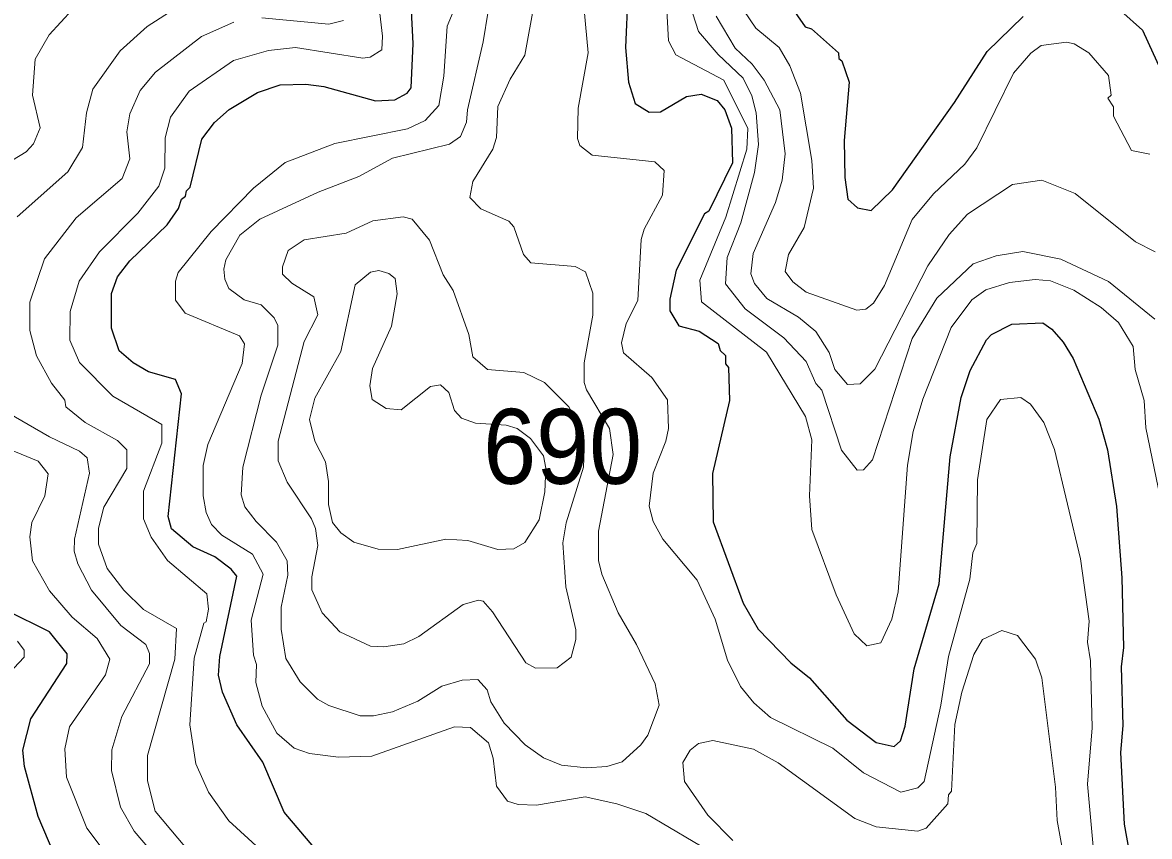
# Model space of a CAD drawing. Extents: x 673.3 to 698.5, y 6984.3 to 7012.3.
# Drawn here: x 674.672 to 675.874, y 7003.266 to 7004.135 of the extents above; entities that cross this region are included whole.
import ezdxf

# ---------------------------------------------------------------- set-up
doc = ezdxf.new("R2010")
doc.units = 0
doc.header["$LTSCALE"] = 0.032
doc.layers.add('1', color=7, linetype='Continuous', lineweight=25)
doc.layers.add('2', color=7, linetype='Continuous', lineweight=13)
doc.layers.add('21', color=7, linetype='Continuous')

msp = doc.modelspace()

# ---------------------------------------------------------------- linework, layer by layer
at = {"layer": '1'}
for points in [[(675.3177, 7004.1657), (675.3153, 7004.1084), (675.3186, 7004.0713), (675.3257, 7004.0488), (675.3405, 7004.0393), (675.3527, 7004.0399), (675.3802, 7004.0561), (675.3959, 7004.0586), (675.4131, 7004.0519), (675.4211, 7004.042), (675.4283, 7004.0224)], [(674.9828, 7003.2552), (674.9514, 7003.2925), (674.9287, 7003.3459), (674.9007, 7003.3856), (674.8856, 7003.4204), (674.8813, 7003.4387), (674.8829, 7003.4586), (674.9007, 7003.5441), (674.8949, 7003.5516), (674.8774, 7003.565), (674.8539, 7003.5757), (674.8312, 7003.5946), (674.8276, 7003.6079), (674.842, 7003.739), (674.8353, 7003.7542), (674.8067, 7003.7622), (674.7902, 7003.7718), (674.7754, 7003.7846), (674.7672, 7003.809), (674.7672, 7003.8459), (674.7736, 7003.8638), (674.7866, 7003.8806), (674.8265, 7003.9193), (674.8385, 7003.9368), (674.8419, 7003.9466), (674.8461, 7003.9497), (674.8471, 7003.9553), (674.8511, 7003.9595), (674.8634, 7004.0107), (674.8769, 7004.0284), (674.8926, 7004.0424), (674.923, 7004.0605), (674.9472, 7004.0685), (674.9744, 7004.0693), (674.9936, 7004.0669), (675.0487, 7004.0515), (675.0695, 7004.0525), (675.0824, 7004.0598), (675.0869, 7004.0653), (675.089, 7004.1126), (675.0866, 7004.1548)], [(675.4906, 7004.1541), (675.5068, 7004.1305), (675.5137, 7004.1284), (675.5424, 7004.1027), (675.5426, 7004.0966), (675.5459, 7004.0941), (675.5538, 7004.0713), (675.5484, 7004.0093), (675.5491, 7003.9697), (675.5524, 7003.9466), (675.5627, 7003.9374), (675.5773, 7003.9345), (675.5999, 7003.9565), (675.666, 7004.0497), (675.701, 7004.1042), (675.7394, 7004.1416)], [(675.8436, 7004.1477), (675.8666, 7004.1271), (675.903, 7004.0476)], [(675.4283, 7004.0224), (675.4293, 7003.9854), (675.4041, 7003.9337), (675.3997, 7003.9311), (675.3693, 7003.8709), (675.3626, 7003.84), (675.3626, 7003.8275), (675.3722, 7003.8115), (675.394, 7003.8056), (675.4142, 7003.7927), (675.4164, 7003.7852), (675.422, 7003.7799), (675.4221, 7003.7708), (675.4252, 7003.7669), (675.4261, 7003.7319), (675.4081, 7003.6537), (675.4088, 7003.6021), (675.4409, 7003.5153), (675.4566, 7003.4876), (675.4915, 7003.4518), (675.5116, 7003.4356), (675.5512, 7003.3905), (675.5825, 7003.3666), (675.6018, 7003.3626), (675.6085, 7003.3686), (675.6135, 7003.3841), (675.6231, 7003.4455), (675.6499, 7003.536), (675.6614, 7003.6716), (675.6731, 7003.735), (675.6829, 7003.7638), (675.7003, 7003.7965), (675.7057, 7003.8023), (675.7271, 7003.8132), (675.7603, 7003.8145), (675.7699, 7003.8077), (675.7821, 7003.7939), (675.7927, 7003.7767), (675.82, 7003.7117), (675.8291, 7003.6791), (675.8389, 7003.6185), (675.8447, 7003.5423), (675.8464, 7003.4681), (675.8439, 7003.4475), (675.8455, 7003.385), (675.843, 7003.356), (675.8471, 7003.2797), (675.8585, 7003.2162)], [(674.689, 7003.2878), (674.6745, 7003.341), (674.6728, 7003.3586), (674.6811, 7003.3921), (674.7197, 7003.451), (674.72, 7003.4615), (674.701, 7003.4849), (674.6551, 7003.5075)], [(674.7111, 7003.2357), (674.689, 7003.2878)]]:
    msp.add_lwpolyline(points, dxfattribs=at)
at = {"layer": '2'}
for points in [[(675.1251, 7004.1311), (675.1569, 7004.2074)], [(675.0507, 7004.166), (675.0563, 7004.1204), (675.0553, 7004.106), (675.0431, 7004.0982), (675.0353, 7004.0971), (674.9633, 7004.1084), (674.9347, 7004.1051), (674.8973, 7004.0945), (674.8499, 7004.0617), (674.83, 7004.0341), (674.8246, 7004.012), (674.8242, 7003.9798), (674.8177, 7003.9603), (674.7954, 7003.9315), (674.7544, 7003.8905), (674.7329, 7003.859), (674.7233, 7003.8267), (674.7229, 7003.7962), (674.7331, 7003.7723), (674.7686, 7003.7363), (674.821, 7003.7062), (674.8208, 7003.6863), (674.8015, 7003.6348), (674.8015, 7003.6053), (674.8094, 7003.5859), (674.8271, 7003.5608), (674.869, 7003.5255), (674.8705, 7003.5092), (674.8682, 7003.4956), (674.8657, 7003.4941), (674.8552, 7003.4569), (674.8507, 7003.3857), (674.8571, 7003.3439), (674.8706, 7003.3138), (674.8922, 7003.2832), (674.9377, 7003.2417)], [(675.2695, 7004.1683), (675.2754, 7004.1026), (675.2647, 7004.0437), (675.264, 7004.0112), (675.2665, 7004.004), (675.2798, 7003.9937), (675.3464, 7003.9863), (675.3567, 7003.9772), (675.3546, 7003.9509), (675.3352, 7003.9146), (675.332, 7003.9034), (675.3283, 7003.8384), (675.3159, 7003.8138), (675.3112, 7003.7934), (675.3131, 7003.7827), (675.3432, 7003.7564), (675.3602, 7003.7325), (675.361, 7003.7018), (675.3584, 7003.6885), (675.3447, 7003.6542), (675.3406, 7003.6191), (675.3448, 7003.6026), (675.355, 7003.5837), (675.3918, 7003.54), (675.4109, 7003.4983), (675.4239, 7003.4547), (675.4379, 7003.4266), (675.4522, 7003.4089), (675.4699, 7003.3934), (675.5363, 7003.3607), (675.5692, 7003.3343), (675.609, 7003.3138), (675.6271, 7003.3185), (675.6336, 7003.3251), (675.6516, 7003.4065), (675.6597, 7003.4586), (675.6824, 7003.541), (675.6858, 7003.569), (675.6899, 7003.5792), (675.6908, 7003.647), (675.7007, 7003.7113), (675.7153, 7003.7329), (675.737, 7003.7351), (675.7471, 7003.7277), (675.7615, 7003.7081), (675.7726, 7003.6795), (675.8006, 7003.5628), (675.8096, 7003.4961), (675.808, 7003.4737), (675.8112, 7003.454), (675.813, 7003.3825), (675.8081, 7003.3223), (675.8145, 7003.2517)], [(675.5074, 7003.7146), (675.4656, 7003.7832), (675.3964, 7003.8369), (675.3944, 7003.86), (675.4224, 7003.9275), (675.4447, 7003.9998), (675.4457, 7004.0221), (675.4201, 7004.0735), (675.3689, 7004.1006), (675.3613, 7004.1155), (675.3584, 7004.1687)], [(674.6193, 7003.9627), (674.6763, 7003.9971), (674.684, 7004.0055), (674.6913, 7004.0227), (674.6829, 7004.0574), (674.6859, 7004.096), (674.7006, 7004.1218), (674.7379, 7004.163)], [(675.2184, 7004.1568), (675.2078, 7004.1004), (675.1922, 7004.0748), (675.1792, 7004.0453), (675.1776, 7004.0123), (675.1738, 7003.9999), (675.1526, 7003.9654), (675.1492, 7003.9484), (675.1612, 7003.9362), (675.1909, 7003.9232), (675.1963, 7003.917), (675.2067, 7003.8875), (675.2145, 7003.8788), (675.2618, 7003.8748), (675.2727, 7003.8691), (675.2803, 7003.8462), (675.2803, 7003.8229), (675.2712, 7003.772), (675.2712, 7003.7511), (675.2737, 7003.7431), (675.2982, 7003.7018), (675.3022, 7003.6742), (675.2866, 7003.5921), (675.2865, 7003.5611), (675.2899, 7003.5464), (675.3074, 7003.5052), (675.3269, 7003.4714), (675.347, 7003.4292), (675.3511, 7003.4067), (675.3392, 7003.3747), (675.3318, 7003.3643), (675.3117, 7003.3461), (675.2955, 7003.3411), (675.2738, 7003.3396), (675.2471, 7003.3426), (675.2277, 7003.3505), (675.2084, 7003.3644), (675.186, 7003.3875), (675.1717, 7003.4103), (675.1677, 7003.4229), (675.1577, 7003.4341), (675.1412, 7003.4332), (675.1193, 7003.4269), (675.0937, 7003.4108), (675.0669, 7003.3996), (675.0467, 7003.3953), (675.0325, 7003.3951), (674.9991, 7003.4062), (674.9869, 7003.4131), (674.9685, 7003.4314), (674.953, 7003.4563), (674.9481, 7003.4877), (674.9481, 7003.511), (674.9553, 7003.5452), (674.9544, 7003.5607), (674.9433, 7003.5805), (674.9214, 7003.6025), (674.9093, 7003.6184), (674.9056, 7003.631), (674.9073, 7003.6605), (674.9269, 7003.7374), (674.9447, 7003.7908), (674.9447, 7003.8117), (674.9407, 7003.8201), (674.9269, 7003.8338), (674.9088, 7003.839), (674.8925, 7003.8514), (674.888, 7003.8613), (674.887, 7003.872), (674.8893, 7003.8817), (674.904, 7003.908), (674.9253, 7003.9252), (674.9876, 7003.9541), (675.0308, 7003.9707), (675.0668, 7003.9902), (675.1276, 7004.0052), (675.1395, 7004.0133), (675.1459, 7004.0286), (675.1468, 7004.042), (675.1637, 7004.1145), (675.1687, 7004.1473)], [(674.833, 7004.1486), (674.8054, 7004.1309), (674.7766, 7004.1049), (674.7474, 7004.0639), (674.7404, 7004.0387), (674.7364, 7004.0016), (674.7205, 7003.9757), (674.6666, 7003.9278)], [(675.387, 7004.1444), (675.3932, 7004.1254), (675.4142, 7004.1008), (675.4409, 7004.0757), (675.45, 7004.0569), (675.4545, 7004.0388), (675.457, 7004.0051), (675.4529, 7003.975), (675.4383, 7003.9214), (675.4238, 7003.8844), (675.422, 7003.8562), (675.4428, 7003.8295), (675.4842, 7003.7986), (675.5079, 7003.7735)], [(675.8801, 7003.8904), (675.8591, 7003.9012), (675.7949, 7003.9528), (675.7594, 7003.9667), (675.7281, 7003.9624), (675.6798, 7003.9305), (675.6604, 7003.9087), (675.6377, 7003.8753), (675.581, 7003.7651), (675.5656, 7003.7496), (675.5521, 7003.7488), (675.5385, 7003.7649), (675.5325, 7003.7829), (675.5182, 7003.8053), (675.4996, 7003.8207), (675.466, 7003.8406), (675.4528, 7003.8567), (675.449, 7003.8668), (675.4515, 7003.8887), (675.4752, 7003.9429), (675.4822, 7003.9667), (675.4856, 7003.9948), (675.4797, 7004.042), (675.4631, 7004.0737), (675.4503, 7004.0908), (675.4324, 7004.1079), (675.4118, 7004.142)], [(675.4416, 7004.1479), (675.4542, 7004.1292), (675.4793, 7004.1085), (675.4904, 7004.0889), (675.5018, 7004.0596), (675.514, 7003.9879), (675.5156, 7003.9584), (675.5059, 7003.9165), (675.489, 7003.8875), (675.4856, 7003.8694), (675.4936, 7003.8585), (675.5078, 7003.8475), (675.5618, 7003.8283), (675.5717, 7003.8292)], [(674.8547, 7003.2449), (674.8137, 7003.2933), (674.8056, 7003.326), (674.8056, 7003.353), (674.8349, 7003.4557), (674.8364, 7003.4884), (674.8014, 7003.5088), (674.7802, 7003.5293), (674.7627, 7003.5525), (674.7535, 7003.5785), (674.7534, 7003.5954), (674.759, 7003.6179), (674.7834, 7003.659), (674.7835, 7003.6789), (674.7735, 7003.6891), (674.7393, 7003.7081), (674.7185, 7003.725), (674.7173, 7003.7321), (674.7031, 7003.7502), (674.6874, 7003.7794), (674.6801, 7003.8065), (674.6801, 7003.8367), (674.6959, 7003.8828), (674.7295, 7003.9266), (674.7787, 7003.9685), (674.7867, 7003.9898), (674.7836, 7004.0183), (674.7869, 7004.0375), (674.7978, 7004.0625), (674.8142, 7004.0821), (674.8631, 7004.1202), (674.8978, 7004.1354)], [(675.4127, 7003.2462), (675.3371, 7003.291), (675.306, 7003.3014), (675.2724, 7003.3086), (675.2204, 7003.2998), (675.2008, 7003.3006), (675.1894, 7003.3042), (675.1776, 7003.3202), (675.1743, 7003.3501), (675.1691, 7003.3664), (675.15, 7003.3828), (675.1329, 7003.3836), (675.0448, 7003.352), (675.0092, 7003.3511), (674.9785, 7003.3549), (674.9621, 7003.3606), (674.9436, 7003.3767), (674.9279, 7003.4055), (674.9212, 7003.4306), (674.9219, 7003.4501), (674.9188, 7003.4599), (674.9163, 7003.4972), (674.9288, 7003.5463), (674.9177, 7003.5679), (674.8849, 7003.588), (674.874, 7003.5993), (674.8683, 7003.6121), (674.865, 7003.6301), (674.865, 7003.6622), (674.8698, 7003.6847), (674.9064, 7003.7713), (674.9089, 7003.7922), (674.9037, 7003.8008), (674.8458, 7003.8249), (674.8355, 7003.8387), (674.8356, 7003.8589), (674.8384, 7003.8684), (674.8736, 7003.912), (674.9185, 7003.9584), (674.9524, 7003.9856), (675.0053, 7004.0059), (675.0827, 7004.0217), (675.1016, 7004.0306), (675.1163, 7004.0464), (675.1215, 7004.0778), (675.1251, 7004.1311)], [(674.9275, 7004.1402), (674.9991, 7004.1335), (675.0146, 7004.1371)], [(675.5717, 7003.8292), (675.5796, 7003.8355), (675.5913, 7003.8544), (675.6209, 7003.925), (675.6438, 7003.9523), (675.6773, 7003.9841), (675.69, 7004.0015), (675.7292, 7004.0809), (675.7475, 7004.1025), (675.7585, 7004.1104), (675.7854, 7004.1141), (675.7936, 7004.1124), (675.8094, 7004.1029), (675.8302, 7004.0785), (675.8333, 7004.0576), (675.8296, 7004.0544), (675.8355, 7004.0452), (675.8358, 7004.035), (675.8548, 7003.9985), (675.8745, 7003.9945)], [(675.5079, 7003.7735), (675.5184, 7003.7497), (675.5245, 7003.7428), (675.5456, 7003.6787), (675.5623, 7003.6574), (675.569, 7003.6576), (675.5785, 7003.6683), (675.6208, 7003.798), (675.6474, 7003.841), (675.6859, 7003.8777), (675.7107, 7003.8862), (675.739, 7003.8909), (675.7794, 7003.8826), (675.8302, 7003.8586), (675.8797, 7003.8185)], [(675.8878, 7003.6163), (675.87, 7003.7026), (675.8682, 7003.7319), (675.8586, 7003.7649), (675.8567, 7003.7895), (675.8409, 7003.8149), (675.8224, 7003.8311), (675.7934, 7003.8494), (675.7683, 7003.8593), (675.752, 7003.8609), (675.7246, 7003.8576), (675.6995, 7003.8497), (675.6847, 7003.8392), (675.6626, 7003.8095), (675.6325, 7003.7332), (675.6221, 7003.6985), (675.6159, 7003.6628), (675.6061, 7003.5274), (675.5992, 7003.4983), (675.5877, 7003.4731), (675.5725, 7003.47), (675.5591, 7003.4828), (675.5398, 7003.5244), (675.5141, 7003.5942), (675.5116, 7003.6301), (675.514, 7003.6898), (675.5074, 7003.7146)], [(674.649, 7003.7233), (674.7011, 7003.6928), (674.733, 7003.6776), (674.7411, 7003.6706), (674.7436, 7003.654), (674.7277, 7003.5836), (674.7274, 7003.5709), (674.7313, 7003.5575), (674.7458, 7003.5293), (674.7773, 7003.4917), (674.8039, 7003.4714), (674.8079, 7003.4618), (674.8079, 7003.4507), (674.7784, 7003.3944), (674.7676, 7003.3588), (674.7673, 7003.337), (674.7769, 7003.2976), (674.7914, 7003.2721), (674.8323, 7003.2241)], [(674.7519, 7003.4779), (674.7253, 7003.5005), (674.7012, 7003.5285), (674.6829, 7003.5606), (674.6801, 7003.5862), (674.6824, 7003.6017), (674.6963, 7003.6299), (674.6995, 7003.6534), (674.6891, 7003.6669), (674.6343, 7003.6895)], [(675.3781, 7003.3252), (675.3763, 7003.3453), (675.3842, 7003.3587), (675.3932, 7003.3656), (675.4084, 7003.3689), (675.4519, 7003.3598), (675.478, 7003.3452), (675.5599, 7003.2858), (675.5827, 7003.2767), (675.6269, 7003.2721), (675.6359, 7003.2754), (675.6589, 7003.3012), (675.6598, 7003.311), (675.663, 7003.3148), (675.6665, 7003.3859), (675.6738, 7003.4204), (675.6869, 7003.4608), (675.696, 7003.4768), (675.7165, 7003.4861), (675.7333, 7003.4811), (675.7524, 7003.4557), (675.7591, 7003.4358), (675.7738, 7003.3189), (675.7755, 7003.2836), (675.7851, 7003.2309)], [(674.667, 7003.4748), (674.6741, 7003.4654), (674.6742, 7003.4578), (674.6632, 7003.446)], [(674.7928, 7003.2063), (674.741, 7003.2753), (674.7192, 7003.3296), (674.7176, 7003.3599), (674.7224, 7003.3833), (674.7607, 7003.439), (674.7655, 7003.4555), (674.7519, 7003.4779)], [(675.4296, 7003.2621), (675.4032, 7003.2891), (675.3781, 7003.3252)]]:
    msp.add_lwpolyline(points, dxfattribs=at)
for points in [[(675.1524, 7003.7783), (675.1483, 7003.8022), (675.1315, 7003.849), (675.1207, 7003.8658), (675.1062, 7003.903), (675.0878, 7003.9253), (675.0783, 7003.9276), (675.046, 7003.9236), (675.0175, 7003.9104), (674.9725, 7003.9032), (674.9555, 7003.8919), (674.9497, 7003.8742), (674.9497, 7003.8667), (674.9594, 7003.8569), (674.9828, 7003.8422), (674.9871, 7003.823), (674.9725, 7003.7946), (674.9448, 7003.6885), (674.9451, 7003.6673), (674.9544, 7003.6445), (674.9805, 7003.6055), (674.9847, 7003.5951), (674.9871, 7003.5769), (674.9807, 7003.5436), (674.9807, 7003.5297), (674.9919, 7003.5053), (675.0108, 7003.485), (675.0435, 7003.4697), (675.0577, 7003.4687), (675.079, 7003.4722), (675.0948, 7003.4799), (675.1421, 7003.5141), (675.1586, 7003.5188), (675.1637, 7003.5174), (675.1733, 7003.5063), (675.2089, 7003.4518), (675.2194, 7003.4462), (675.2424, 7003.4464), (675.2575, 7003.4578), (675.2623, 7003.4765), (675.2622, 7003.4869), (675.2516, 7003.5329), (675.2486, 7003.5798), (675.2522, 7003.6011), (675.2706, 7003.6605), (675.2713, 7003.6801), (675.2683, 7003.6988), (675.255, 7003.7249), (675.2288, 7003.7511), (675.207, 7003.7615), (675.1682, 7003.7647)], [(675.1405, 7003.7127), (675.1328, 7003.7209), (675.1269, 7003.7404), (675.1181, 7003.7483), (675.1075, 7003.7467), (675.0762, 7003.7217), (675.0601, 7003.7231), (675.0453, 7003.7328), (675.0425, 7003.7472), (675.0456, 7003.7657), (675.0658, 7003.811), (675.0718, 7003.8457), (675.0698, 7003.8618), (675.0628, 7003.8674), (675.0524, 7003.8706), (675.0434, 7003.8688), (675.0272, 7003.8552), (675.0117, 7003.7839), (674.984, 7003.7341), (674.9782, 7003.7113), (674.9842, 7003.6885), (674.9954, 7003.6664), (674.9985, 7003.6453), (674.9986, 7003.6208), (675.0028, 7003.6016), (675.0116, 7003.5905), (675.0255, 7003.5804), (675.0516, 7003.5732), (675.0721, 7003.5726), (675.1237, 7003.5839), (675.1473, 7003.5822), (675.1791, 7003.5726), (675.1961, 7003.5734), (675.2079, 7003.5802), (675.2233, 7003.6042), (675.2294, 7003.6342), (675.2305, 7003.6595), (675.2279, 7003.6728), (675.2139, 7003.6911), (675.1999, 7003.7019), (675.1879, 7003.7055), (675.1552, 7003.7077)]]:
    msp.add_lwpolyline(points, close=True, dxfattribs=at)

# ---------------------------------------------------------------- texts
at = {"layer": '21', "width": 0.95}
msp.add_text('690', height=0.08, dxfattribs=at).set_placement((675.1635, 7003.6428))

doc.saveas('drawing.dxf')
